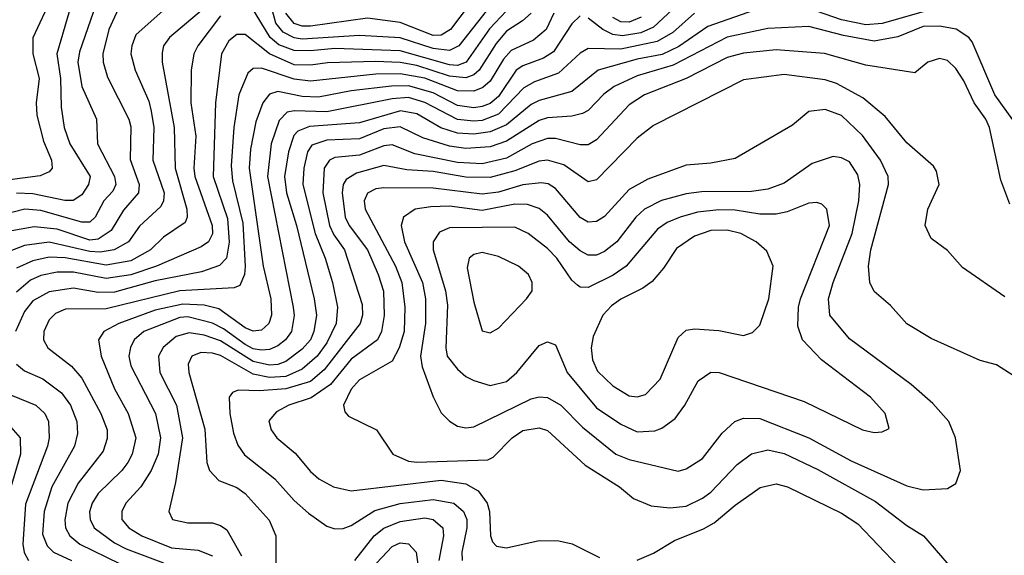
# Model space of a CAD drawing. Header units: inches. Extents: x 1793389 to 1900389, y 320802 to 470796.
# Tile 453 of 656: x 1845158 to 1847569, y 451962 to 453274. Entities that reach past the tile are written whole.
import ezdxf

# ---------------------------------------------------------------- set-up
doc = ezdxf.new("R2010")
doc.units = ezdxf.units.IN
doc.header["$MEASUREMENT"] = 0
doc.layers.add('B8445', color=7, linetype='Continuous')

msp = doc.modelspace()

# ---------------------------------------------------------------- linework, layer by layer
at = {"layer": 'B8445', "color": 2}
for points, elevation in [([(1845364.6, 453370), (1845304.8, 453195.2), (1845300.3, 453170), (1845310.2, 453110.2), (1845346, 453030), (1845348.4, 452970), (1845390.3, 452890), (1845393.4, 452870), (1845385.8, 452854.2), (1845364.2, 452830), (1845343.1, 452790), (1845330, 452778), (1845310, 452778), (1845210, 452806.8), (1845170.2, 452809.8), (1845090.2, 452789.8)], 358), ([(1845237, 453330), (1845190.3, 453229.7), (1845190.3, 453190), (1845205.7, 453130), (1845198, 453070), (1845200.2, 453040.3), (1845216.2, 452976.2), (1845235.5, 452930), (1845237.3, 452910), (1845230, 452901.2), (1845208.2, 452891.8), (1845090, 452876.1)], 350), ([(1845650, 453336.1), (1845524.4, 453230), (1845510.4, 453210), (1845507.1, 453192.9), (1845507, 453170), (1845536.5, 453010), (1845538.5, 452910), (1845567.2, 452810), (1845568.2, 452790), (1845562.8, 452777.2), (1845510, 452741.6), (1845478.4, 452710), (1845430, 452683.5), (1845370, 452672.9), (1845269.3, 452690.7), (1845230, 452692.7), (1845190, 452683.5), (1845150, 452665.7)], 370), ([(1846312.7, 453310), (1846233.1, 453210), (1846210, 453198.7), (1846170, 453203.7), (1846090, 453229.8), (1845990, 453234.8), (1845850, 453226.3), (1845830, 453229.1), (1845803.1, 453243.1), (1845785, 453265), (1845767.7, 453330)], 370), ([(1845404.2, 453310), (1845376, 453250), (1845361.7, 453190), (1845362, 453170), (1845373, 453133), (1845424.9, 453030), (1845430, 453011.3), (1845428.7, 452931.3), (1845450.3, 452870), (1845448.7, 452850), (1845412.2, 452807.8), (1845382.2, 452757.8), (1845350, 452736.5), (1845330, 452734.2), (1845250, 452760.7), (1845193.3, 452766.7), (1845130, 452755.3)], 362), ([(1845516.9, 453303.1), (1845442.7, 453237.2), (1845432.2, 453210), (1845430.4, 453190), (1845440.4, 453150), (1845474, 453074), (1845480.2, 453050), (1845486.5, 453010), (1845484, 452930), (1845511.4, 452850), (1845510.3, 452830), (1845503.8, 452816.2), (1845451.4, 452768.6), (1845424.4, 452730), (1845389.4, 452710.6), (1845355.3, 452704.7), (1845330, 452705.9), (1845230, 452729), (1845170, 452720.9), (1845130, 452705.7)], 366), ([(1846410.3, 453290), (1846389.3, 453270.7), (1846350, 453245.7), (1846324.4, 453215.6), (1846283.2, 453150), (1846270, 453138.8), (1846250, 453131.5), (1846210, 453135.7), (1846130, 453162.1), (1846090, 453169.2), (1846028.8, 453171.2), (1845912, 453168), (1845870, 453162.2), (1845830, 453163.7), (1845769.9, 453189.9), (1845710, 453237.6), (1845690, 453237.6), (1845670, 453222), (1845652.2, 453190), (1845637.4, 453070), (1845631.4, 452890), (1845666.7, 452786.7), (1845671, 452729), (1845664.4, 452690), (1845647.6, 452672.4), (1845603.2, 452656.8), (1845490, 452634.2), (1845390, 452607.1), (1845350, 452605.8), (1845290, 452616.1), (1845230, 452607.2), (1845190, 452585.6), (1845170, 452559.5), (1845147.7, 452510)], 378), ([(1845284, 453310), (1845248.9, 453190), (1845258, 453130), (1845259.5, 453059.5), (1845267, 453010), (1845280.9, 452970), (1845330.3, 452890), (1845326.7, 452870), (1845310, 452845.1), (1845288.8, 452831.2), (1845268.8, 452831.2), (1845190, 452847.2), (1845150, 452848.9)], 354), ([(1846465.5, 453290), (1846447, 453250), (1846415.9, 453224.1), (1846361.5, 453198.5), (1846342.7, 453177.3), (1846310, 453123), (1846291.8, 453108.2), (1846270, 453098.7), (1846230, 453099.4), (1846150, 453130.5), (1846090, 453141.3), (1846030, 453140.7), (1845870, 453123.5), (1845830, 453128), (1845750, 453155.4), (1845730, 453154), (1845716.7, 453143.3), (1845694.6, 453090), (1845682.4, 453010), (1845675.9, 452915.9), (1845679, 452879), (1845704.6, 452775.4), (1845710.2, 452669.8), (1845708.8, 452650), (1845696.9, 452623.1), (1845682.8, 452617.2), (1845549.8, 452609.8), (1845370, 452565.8), (1845270, 452564.7), (1845245.7, 452554.3), (1845230, 452539.3), (1845217.1, 452510), (1845216.3, 452490), (1845227.3, 452470), (1845285.1, 452425.1), (1845310, 452396.3), (1845357, 452310), (1845372, 452270), (1845371.9, 452248.1), (1845362.5, 452217.5), (1845300.9, 452139.1), (1845275.6, 452090), (1845268.9, 452048.9), (1845270.3, 452030), (1845280.4, 452010), (1845305.5, 451990), (1845402.7, 451942.7)], 382), ([(1846810, 453289.7), (1846757.6, 453242.4), (1846719.2, 453220.8), (1846630, 453202), (1846550, 453203), (1846530, 453191.6), (1846476.9, 453143.1), (1846418.2, 453121.8), (1846392.8, 453107.2), (1846330, 453042.8), (1846290, 453027.4), (1846270, 453025.2), (1846230, 453029.8), (1846150, 453071.5), (1846110, 453083.2), (1846070, 453079.8), (1845910, 453048), (1845830, 453050.8), (1845812.6, 453047.4), (1845793.3, 453026.7), (1845774, 452970), (1845764.7, 452890), (1845827.4, 452570), (1845830.3, 452549.7), (1845823.7, 452510), (1845808.5, 452490), (1845790, 452475.4), (1845770, 452466.6), (1845750, 452464.4), (1845730, 452468.2), (1845710, 452478.5), (1845656.8, 452516.8), (1845630, 452530.8), (1845570, 452546.3), (1845550, 452544.6), (1845461.6, 452510), (1845438.4, 452490), (1845429, 452471), (1845425.3, 452450), (1845430, 452426), (1845490.3, 452310), (1845503.1, 452250), (1845496.9, 452210), (1845480.3, 452170), (1845454.9, 452130), (1845418, 452090), (1845408.2, 452070), (1845408.2, 452050), (1845425.5, 452030), (1845457.3, 452010), (1845530, 451980.8), (1845595.2, 451975.3), (1845630, 451961.3)], 390), ([(1846990, 453308.3), (1846843, 453257), (1846772, 453208), (1846731.4, 453188.6), (1846670, 453177.3), (1846574, 453150), (1846510, 453098), (1846430, 453076), (1846410, 453066), (1846350, 453016.5), (1846310, 452999), (1846270, 452993.8), (1846230, 452995.9), (1846189.1, 453009.1), (1846130, 453043.1), (1846090.7, 453050.7), (1845990, 453021.4), (1845867.7, 453012.3), (1845839.2, 453000.8), (1845829, 452990), (1845815.8, 452950), (1845806.2, 452890), (1845811.3, 452850), (1845835.5, 452770), (1845878.9, 452590), (1845884.9, 452550), (1845878.5, 452510), (1845870.2, 452490), (1845850, 452467.1), (1845810, 452436.8), (1845790, 452429.8), (1845770, 452428.2), (1845730, 452437), (1845650, 452487.3), (1845610, 452501.1), (1845572.9, 452507.1), (1845541.5, 452498.5), (1845509.1, 452470.9), (1845497.6, 452450), (1845501.1, 452410), (1845541.7, 452330), (1845556.9, 452250), (1845539.5, 452140.5), (1845522.8, 452070), (1845532, 452050), (1845570, 452041.6), (1845630, 452041.6), (1845650, 452035.5), (1845664.9, 452024.9), (1845700.7, 451960.7)], 394), ([(1846363.6, 453310), (1846308.4, 453251.6), (1846251.6, 453170), (1846230, 453162), (1846210, 453163.2), (1846090, 453198), (1845930, 453203.4), (1845870, 453197.5), (1845830, 453198.6), (1845792.3, 453212.3), (1845770.9, 453230), (1845725.6, 453305.6)], 374), ([(1846258.9, 453310), (1846212.9, 453250), (1846190, 453236.1), (1846170, 453235.3), (1846090, 453266.8), (1846010, 453277.6), (1845870, 453258.4), (1845850, 453258.4), (1845830, 453264.5), (1845809.9, 453289.9)], 366), ([(1846768.9, 453310), (1846710, 453255.6), (1846678.5, 453241.5), (1846634.2, 453234.2), (1846610, 453238), (1846585.6, 453250), (1846550, 453277.6)], 386), ([(1847370, 453293.4), (1847270, 453264.6), (1847230, 453261), (1847170, 453273.8), (1847090, 453301.2)], 394), ([(1845650, 453283.6), (1845594, 453210), (1845584.4, 453190), (1845577.6, 453150), (1845577.4, 453070), (1845589, 452989), (1845584.7, 452910), (1845586.9, 452890), (1845629.1, 452770), (1845630.2, 452749.8), (1845620.4, 452730), (1845602.4, 452717.6), (1845493, 452670), (1845430, 452649), (1845370, 452640.3), (1845290, 452655.9), (1845250, 452655.5), (1845210, 452647.6), (1845184.1, 452635.9), (1845150, 452606.3)], 374), ([(1846530, 453283.7), (1846510, 453263.7), (1846464.7, 453195.3), (1846440.7, 453179.3), (1846390, 453161), (1846374, 453150), (1846330, 453086.2), (1846310, 453068.9), (1846290, 453061.2), (1846270, 453058), (1846230, 453063.7), (1846170, 453095), (1846110, 453111.9), (1846068.7, 453111.3), (1845970, 453099.4), (1845890, 453083.8), (1845850, 453086.2), (1845790, 453097.7), (1845770, 453091.5), (1845753.7, 453070), (1845736.1, 453023.9), (1845723.4, 452956.6), (1845719.7, 452910), (1845754.3, 452670), (1845772.6, 452590), (1845774.3, 452550), (1845768.4, 452530), (1845750, 452513.3), (1845730, 452511.1), (1845710, 452519.2), (1845645.7, 452565.7), (1845610, 452575), (1845557.5, 452577.5), (1845490, 452562.5), (1845400.7, 452530), (1845364, 452510), (1845350.6, 452490), (1845357.6, 452450), (1845390.2, 452370.2), (1845423.7, 452310), (1845442, 452250), (1845433.7, 452210), (1845423.1, 452190), (1845408.2, 452170), (1845350, 452114), (1845335.8, 452090), (1845328.8, 452068.8), (1845330.4, 452050), (1845340.4, 452030), (1845390, 451992.9), (1845418.3, 451978.3), (1845510, 451944.3)], 386), ([(1846680, 453280), (1846650, 453268.1), (1846630, 453268.9), (1846610, 453279.2)], 382), ([(1847590, 453029), (1847545.4, 453090), (1847490, 453219.5), (1847481.6, 453230), (1847450.6, 453250.6), (1847410, 453257.8), (1847370, 453257.6), (1847308.1, 453231.9), (1847250, 453221.5), (1847175.2, 453235.2), (1847090, 453257.2), (1846990, 453252.4), (1846890, 453230.9), (1846757.7, 453162.3), (1846670, 453136.8), (1846613.4, 453110), (1846588.2, 453091.8), (1846550, 453051.6), (1846536.1, 453043.9), (1846510, 453037.4), (1846450, 453033.5), (1846430, 453027.2), (1846350, 452976.1), (1846310, 452962.4), (1846250, 452958.4), (1846210, 452964.4), (1846144.9, 452984.9), (1846090, 453011.9), (1846050, 453007), (1845990, 452982.2), (1845910, 452979.3), (1845873.4, 452966.6), (1845862.7, 452950), (1845853.8, 452910), (1845851.3, 452870), (1845881.2, 452750), (1845906.3, 452690), (1845923.6, 452630), (1845936, 452570), (1845932.9, 452530), (1845910, 452482.4), (1845886.5, 452450), (1845850, 452418.2), (1845810, 452400.2), (1845770, 452397.7), (1845730, 452406.3), (1845650, 452451.7), (1845630, 452457.6), (1845601.2, 452458.8), (1845579.1, 452450), (1845570.4, 452430), (1845572.2, 452410), (1845611.5, 452271.5), (1845616.4, 452190), (1845623, 452170), (1845645.3, 452145.3), (1845690, 452128), (1845710, 452113.4), (1845768.5, 452048.5), (1845784.9, 452010), (1845784.9, 451910)], 398), ([(1847582, 452822), (1847560.7, 452880.7), (1847532.4, 453010), (1847523.5, 453030), (1847495.1, 453070), (1847470, 453124), (1847450, 453154), (1847430, 453174), (1847410, 453179), (1847382, 453170), (1847350, 453144), (1847230, 453162.4), (1847128.6, 453191.4), (1847010, 453199.7), (1846930, 453192.2), (1846890, 453181.1), (1846790, 453129.7), (1846687.7, 453090), (1846650, 453065.6), (1846570, 452979.5), (1846550, 452967.6), (1846530, 452967.6), (1846470, 452982.6), (1846450, 452983.1), (1846413, 452970), (1846350, 452934.6), (1846290, 452921.1), (1846230, 452924.6), (1846125.7, 452945.7), (1846070, 452967.1), (1846050, 452965.1), (1845990, 452942.4), (1845930, 452936.4), (1845916.3, 452930), (1845903.6, 452910), (1845900.2, 452850), (1845916.9, 452770), (1845927, 452747), (1845953.4, 452710), (1845996.5, 452576.5), (1845997.4, 452550), (1845991.8, 452530), (1845903.7, 452416.3), (1845870, 452387.9), (1845809.8, 452369.8), (1845744.9, 452364.9), (1845693.2, 452366.8), (1845678.8, 452361.2), (1845670.6, 452349.4), (1845672.4, 452310), (1845681.4, 452261.4), (1845691.9, 452231.9), (1845708.8, 452208.8), (1845783, 452150), (1845830, 452096.3), (1845865.5, 452065.5), (1845910, 452034), (1845930, 452027.3), (1845950, 452027.7), (1845970, 452035.5), (1846027.9, 452072.1), (1846090, 452089.2), (1846170, 452099.1), (1846220.7, 452090), (1846244.9, 452070), (1846252.9, 452050), (1846252.9, 452030), (1846240.3, 451970), (1846241.3, 451950)], 402), ([(1847570, 452595.3), (1847466.8, 452666.8), (1847430, 452708.7), (1847390, 452738), (1847375.3, 452770), (1847381.2, 452810), (1847409.2, 452870), (1847402.7, 452902.7), (1847395.5, 452915.5), (1847330, 452972.7), (1847277.1, 453037.1), (1847222.8, 453082.8), (1847157.7, 453117.7), (1847130, 453126.3), (1847030, 453139.7), (1846930, 453126.6), (1846710, 453015.1), (1846670, 452983.7), (1846570, 452882), (1846550, 452877), (1846490, 452918.9), (1846450, 452929.7), (1846430, 452927.1), (1846370, 452904.1), (1846310, 452887.8), (1846250, 452888), (1846170, 452902.2), (1846105.9, 452905.9), (1846050, 452917.2), (1845982.3, 452897.7), (1845957.7, 452882.2), (1845950.3, 452870), (1845947.9, 452850), (1845955.2, 452790), (1845964.9, 452770), (1846010, 452710.4), (1846036, 452650), (1846049, 452609), (1846050.2, 452549.8), (1846044.2, 452510), (1846034, 452490), (1845970, 452442.6), (1845919.4, 452380.6), (1845871.9, 452348.1), (1845817.3, 452330), (1845786.4, 452313.6), (1845768.4, 452291.6), (1845773.4, 452270), (1845787.3, 452250), (1845832.1, 452212.1), (1845870, 452167.7), (1845890.8, 452150), (1845926, 452130), (1845970, 452120.4), (1846190, 452146.5), (1846250, 452137.4), (1846280.2, 452120.3), (1846302.4, 452090), (1846308.7, 452070), (1846310.6, 452010), (1846315.5, 451995.5), (1846325.1, 451985.1), (1846350, 451980.5), (1846430, 451998.8), (1846478, 451998), (1846510.7, 451990.7), (1846577.3, 451957.3)], 406), ([(1847622, 452382), (1847550, 452428.7), (1847510, 452439), (1847390, 452493.2), (1847330, 452529.2), (1847290, 452574), (1847250, 452608.7), (1847239.3, 452630), (1847236.2, 452670), (1847242.4, 452710), (1847285.1, 452870), (1847284.2, 452890), (1847266, 452930), (1847221.6, 452990), (1847170, 453039.6), (1847130, 453054), (1847090.5, 453049.5), (1847050, 453016), (1846910, 452934), (1846850, 452922.7), (1846790, 452918), (1846696.2, 452883.8), (1846650, 452858.4), (1846590, 452792.3), (1846570, 452779.5), (1846550, 452778.4), (1846530, 452789.6), (1846470, 452860.7), (1846452, 452872), (1846434.8, 452874.7), (1846390, 452869.8), (1846330, 452851.8), (1846290, 452846.8), (1846170, 452861.4), (1846050, 452862.4), (1846030, 452859.6), (1846010, 452849.2), (1846001.3, 452830), (1846003.7, 452810), (1846078.5, 452670), (1846094, 452630), (1846100.9, 452570), (1846099, 452510), (1846087.4, 452470), (1846070, 452438), (1845990, 452391.8), (1845970, 452369.2), (1845950.7, 452330), (1845954, 452314), (1845963, 452303), (1846031.3, 452270), (1846071.3, 452210), (1846110, 452193), (1846130, 452190.4), (1846303.9, 452196.1), (1846317.4, 452202.6), (1846363.7, 452250), (1846390, 452268.2), (1846430, 452274.9), (1846450, 452268), (1846542.9, 452182.9), (1846626.8, 452130), (1846661.3, 452101.3), (1846703.8, 452083.8), (1846750, 452078.4), (1846790, 452083.1), (1846830, 452102.4), (1846850, 452117.1), (1846914.9, 452185.1), (1846950, 452210.5), (1846990, 452220.4), (1847030, 452211.8), (1847112.3, 452172.3), (1847253.8, 452093.8), (1847330, 452035.5), (1847370.8, 452010), (1847470, 451896)], 410), ([(1845150.3, 452430.3), (1845170, 452414.4), (1845214.7, 452394.7), (1845260.5, 452360.5), (1845282, 452330), (1845297.6, 452290), (1845299.5, 452260.5), (1845292.2, 452230), (1845236.9, 452130), (1845217.7, 452070), (1845214.1, 452014.1), (1845225.2, 451985.2), (1845240.5, 451970), (1845284.9, 451950)], 378), ([(1845099.1, 452370), (1845197.3, 452330), (1845219.3, 452310), (1845228.5, 452290), (1845230.3, 452250), (1845225.7, 452230), (1845172.4, 452087.6), (1845165.5, 451990), (1845169.2, 451969.2), (1845179.5, 451950)], 374), ([(1845136, 452276), (1845159.3, 452250), (1845160.3, 452210), (1845130.2, 452110)], 370), ([(1846670, 451950.6), (1846710, 451967.7), (1846761.5, 451998.6), (1846832.6, 452027.4), (1846858.5, 452041.5), (1846910, 452085.5), (1846971.4, 452128.6), (1847010, 452137.1), (1847038, 452130), (1847170, 452065.5), (1847210, 452039.1), (1847310, 451934.8)], 406), ([(1845978.7, 451950), (1846026.3, 452010), (1846050, 452028.9), (1846090, 452045.5), (1846150, 452053.8), (1846170.7, 452050), (1846194, 452030), (1846196, 452010), (1846184.6, 451950)], 398), ([(1846019.7, 451930), (1846070, 451983.7), (1846090, 451993.1), (1846110.3, 451990.3), (1846128.5, 451970), (1846136.9, 451910)], 394)]:
    msp.add_lwpolyline(points, dxfattribs=dict(at, elevation=elevation))
for points, elevation in [([(1847150, 452939.3), (1847098, 452922), (1847030, 452873.6), (1846990, 452858.7), (1846950, 452853), (1846827.8, 452852.2), (1846790, 452847.1), (1846729.2, 452830.8), (1846688.2, 452810), (1846666.7, 452790), (1846620.4, 452730), (1846590, 452706), (1846570, 452696.9), (1846550, 452697.6), (1846530, 452707.6), (1846504.2, 452730), (1846450, 452795.6), (1846430, 452811.5), (1846401.5, 452821.4), (1846370, 452822), (1846290, 452806.6), (1846210, 452817.2), (1846164.5, 452815.5), (1846126, 452810), (1846098, 452790), (1846092.4, 452770), (1846100.3, 452730), (1846144, 452630), (1846151.6, 452590), (1846151.5, 452530), (1846139.6, 452450), (1846143.6, 452423.6), (1846170.4, 452350.4), (1846190, 452311.3), (1846210.5, 452290.5), (1846230, 452278.8), (1846250, 452274.8), (1846270, 452277.3), (1846410, 452345.3), (1846430, 452350.4), (1846450, 452348.4), (1846483, 452330), (1846536.4, 452276.4), (1846617.3, 452210), (1846650, 452197), (1846770, 452168), (1846790, 452174), (1846830, 452199.1), (1846878.3, 452261.7), (1846909, 452290), (1846930, 452298.4), (1846970, 452297.6), (1847090.2, 452250.2), (1847194.1, 452194.1), (1847330, 452132.7), (1847370, 452123), (1847430, 452126), (1847450, 452138), (1847461.2, 452170), (1847449.3, 452250), (1847433.2, 452290), (1847393.8, 452333.8), (1847341, 452381), (1847190, 452492.7), (1847142, 452550), (1847138.7, 452590), (1847149.8, 452630.2), (1847196.4, 452750), (1847212.6, 452830), (1847214.7, 452870), (1847210, 452894), (1847190, 452926), (1847170, 452936)], 414), ([(1847110, 452826.6), (1847090, 452824.5), (1847036.9, 452803.1), (1847010, 452798), (1846970, 452797.7), (1846910, 452807.4), (1846870, 452808.7), (1846817.4, 452802.6), (1846774.8, 452790), (1846743, 452777), (1846719.4, 452760.6), (1846643, 452670), (1846611.3, 452648.7), (1846550, 452618.4), (1846530, 452619.3), (1846523.9, 452623.9), (1846510, 452636), (1846473, 452690), (1846450, 452713.3), (1846402.7, 452750), (1846370, 452766), (1846210, 452764.2), (1846186.3, 452753.7), (1846170.4, 452730), (1846170.4, 452710), (1846200.9, 452610), (1846205.5, 452574.5), (1846201.3, 452470), (1846204.4, 452450), (1846230, 452418), (1846250, 452400.5), (1846270, 452390.5), (1846310, 452378), (1846350, 452388.2), (1846375.1, 452410), (1846430, 452476), (1846450, 452484.7), (1846470, 452478), (1846498.4, 452410), (1846570, 452323.8), (1846630, 452283.1), (1846670, 452264.9), (1846713.1, 452266.9), (1846730, 452273.4), (1846762.9, 452297.1), (1846786.6, 452330), (1846819.3, 452390), (1846850, 452410.6), (1846870.4, 452410.4), (1847078.7, 452338.7), (1847222, 452270), (1847250, 452262.8), (1847270, 452264.7), (1847287.3, 452272.7), (1847277.2, 452310), (1847241.2, 452350), (1847121, 452441), (1847075.1, 452490), (1847063.5, 452523.5), (1847064.7, 452570), (1847069.7, 452590.3), (1847140.5, 452770), (1847134.5, 452810), (1847122, 452822)], 418), ([(1846890, 452758.9), (1846850, 452757.4), (1846810, 452744.2), (1846766.6, 452713.4), (1846734.7, 452665.3), (1846707, 452633), (1846683.7, 452616.3), (1846630, 452589.6), (1846606.9, 452573.1), (1846586, 452550), (1846562, 452498), (1846557, 452470), (1846560.9, 452440.9), (1846573, 452413), (1846610, 452377.1), (1846650, 452353), (1846670, 452350.5), (1846690, 452356.3), (1846726.2, 452393.8), (1846770, 452496), (1846790, 452514), (1846810, 452517.3), (1846870, 452513), (1846930, 452500.7), (1846952, 452508), (1846970, 452526), (1846992, 452590), (1847002.7, 452670), (1846987.2, 452707.2), (1846961.2, 452730), (1846924, 452750)], 422), ([(1846290, 452703.7), (1846270, 452699.3), (1846258.8, 452690), (1846253.7, 452666.3), (1846270, 452582), (1846290, 452512), (1846310, 452506.8), (1846330, 452518.8), (1846399, 452590), (1846412.7, 452610), (1846413.2, 452630), (1846404, 452650), (1846379, 452670), (1846330, 452694)], 422)]:
    msp.add_lwpolyline(points, close=True, dxfattribs=dict(at, elevation=elevation))

doc.saveas('drawing.dxf')
